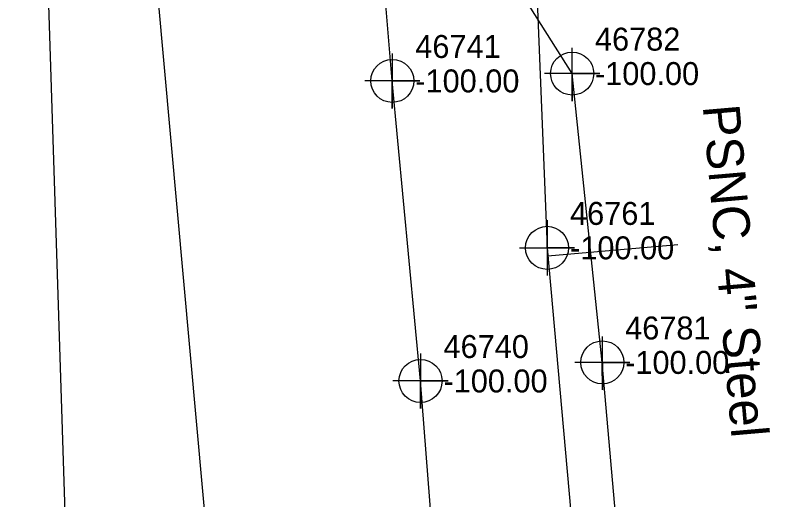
# Model space of a CAD drawing. Extents: x 2083698 to 2094313, y 743246 to 752873.
# Drawn here: x 2092630.8 to 2092713, y 747170.1 to 747222.9 of the extents above; entities that cross this region are included whole.
import ezdxf

# ---------------------------------------------------------------- set-up
doc = ezdxf.new("R2010")
doc.units = 0
for name, color, linetype in [('COGO Default Chain', 7, 'Continuous'), ('COGO Default Curve', 7, 'Continuous'), ('COGO Default Point Number', 7, 'Continuous'), ('Exist Property Line', 7, 'Continuous'), ('Exist Right of Way Line', 7, 'Continuous'), ('Exist Right of Way Line Leader', 7, 'Continuous'), ('Exist Right of Way Line Text', 7, 'Continuous'), ('Exist Utilities Gas UG Line SUE LOS B', 7, 'Continuous'), ('Exist Utilities Gas UG Line SUE LOS B Leader', 7, 'Continuous'), ('Exist Utilities Gas UG Line SUE LOS B Text', 7, 'Continuous'), ('Exist Utilities Telephone UG Cable SUE LOS C', 7, 'Continuous'), ('Exist Utilities Telephone UG Conduit SUE LOS B', 7, 'Continuous'), ('Exist Utilities TV UG Cable SUE LOS C', 7, 'Continuous'), ('Exist Utilities Water UG Line SUE LOS B', 7, 'Continuous'), ('Old_Level_20', 7, 'Continuous'), ('Scratch_Level_2', 7, 'Continuous')]:
    doc.layers.add(name, color=color, linetype=linetype)

msp = doc.modelspace()

# ---------------------------------------------------------------- linework, layer by layer
at = {"layer": 'COGO Default Curve'}
msp.add_lwpolyline([(2092685.723, 747197.537), (2092691.723, 747197.537), (2092688.723, 747197.537), (2092688.723, 747200.537), (2092688.723, 747194.537)], dxfattribs=at)
msp.add_circle((2092688.723, 747197.537), 2.344, dxfattribs=at)
at = {"layer": 'COGO Default Point Number'}
for points in [[(2092671.875, 747218.719), (2092671.875, 747212.719), (2092671.875, 747215.719), (2092674.875, 747215.719), (2092668.875, 747215.719)], [(2092674.945, 747186.039), (2092674.945, 747180.039), (2092674.945, 747183.039), (2092677.945, 747183.039), (2092671.945, 747183.039)]]:
    msp.add_lwpolyline(points, dxfattribs=at)
for centre in [(2092671.875, 747215.719), (2092674.945, 747183.039)]:
    msp.add_circle(centre, 2.344, dxfattribs=at)
at = {"layer": 'Exist Right of Way Line Text'}
for points in [[(2092691.42, 747219.334), (2092691.453, 747213.519), (2092691.436, 747216.519), (2092694.453, 747216.519), (2092688.453, 747216.519)], [(2092694.704, 747187.873), (2092694.737, 747182.059), (2092694.72, 747185.059), (2092697.737, 747185.059), (2092691.737, 747185.059)]]:
    msp.add_lwpolyline(points, dxfattribs=at)
for centre in [(2092691.453, 747216.519), (2092694.737, 747185.059)]:
    msp.add_circle(centre, 2.344, dxfattribs=at)
at = {"layer": 'Exist Utilities Gas UG Line SUE LOS B'}
msp.add_lwpolyline([(2092664.625, 747413.643), (2092665.252, 747394.701), (2092669.721, 747343.278), (2092671.412, 747329.917), (2092676.683, 747309.071), (2092678.894, 747296.885), (2092682.161, 747278.513), (2092685.205, 747252.619), (2092685.682, 747245.793), (2092687.509, 747228.095), (2092688.723, 747197.537), (2092692.694, 747153.301), (2092695.101, 747122.102), (2092696.993, 747098.557), (2092697.77, 747088.954), (2092700.085, 747056.06), (2092704.711, 747013.034), (2092706.635, 746981.996)], dxfattribs=at)
at = {"layer": 'Exist Utilities Gas UG Line SUE LOS B Leader'}
msp.add_line((2092688.801, 747196.661), (2092702.96, 747197.891), dxfattribs=at)
at = {"layer": 'Exist Utilities Telephone UG Cable SUE LOS C'}
msp.add_lwpolyline([(2092645.094, 747101.395), (2092656.939, 747108.037), (2092640.701, 747287.821), (2092632.16, 747298.834)], dxfattribs=at)
at = {"layer": 'Exist Utilities Telephone UG Conduit SUE LOS B'}
msp.add_lwpolyline([(2092711.053, 746980.241), (2092706.338, 747011.161), (2092706.016, 747018.113), (2092706.796, 747023.259), (2092705.277, 747055.45), (2092704.587, 747071.347), (2092701.644, 747111.656), (2092700.918, 747117.169), (2092698.485, 747142.229), (2092694.72, 747185.059), (2092691.436, 747216.519), (2092684.707, 747227.219), (2092682.741, 747239.009), (2092678.879, 747258.027), (2092673.958, 747297.187), (2092672.379, 747307.37), (2092676, 747318.319), (2092675.759, 747331.333), (2092672.562, 747359.02), (2092669.604, 747394.87), (2092669.314, 747421.606)], dxfattribs=at)
at = {"layer": 'Exist Utilities TV UG Cable SUE LOS C'}
msp.add_lwpolyline([(2092630.812, 747042.398), (2092638.649, 747094.209), (2092632.096, 747298.54)], dxfattribs=at)
at = {"layer": 'Exist Utilities Water UG Line SUE LOS B'}
msp.add_lwpolyline([(2092682.703, 747087.699), (2092680.843, 747106.925), (2092679.927, 747119.379), (2092678.309, 747140.842), (2092676.591, 747162.098), (2092674.945, 747183.039), (2092671.875, 747215.719), (2092669.529, 747243.628), (2092668.122, 747268.89), (2092666.524, 747294.584), (2092664.054, 747324.462), (2092662.523, 747345.77), (2092661.489, 747359.627), (2092659.29, 747378.618), (2092658.695, 747396.605), (2092657.809, 747413.569)], dxfattribs=at)

# ---------------------------------------------------------------- texts
at = {"layer": 'COGO Default Chain'}
msp.add_text('-100.00', height=2.5, dxfattribs=at).set_placement((2092691.223, 747196.287))
at = {"layer": 'Exist Property Line'}
for p in [(2092674.375, 747214.469), (2092677.445, 747181.789)]:
    msp.add_text('-100.00', height=2.5, dxfattribs=at).set_placement(p)
at = {"layer": 'Exist Right of Way Line'}
for s, p in [('46741', (2092674.375, 747218.219)), ('46740', (2092677.445, 747185.539))]:
    msp.add_text(s, height=2.5, dxfattribs=at).set_placement(p)
at = {"layer": 'Exist Right of Way Line Leader'}
for s, p in [('46782', (2092693.936, 747219.019)), ('46781', (2092697.22, 747187.559))]:
    msp.add_text(s, height=2.5, dxfattribs=at).set_placement(p)
at = {"layer": 'Exist Utilities Gas UG Line SUE LOS B Text'}
msp.add_text('PSNC, 4" Steel', height=4, rotation=274.96424, dxfattribs=at).set_placement((2092705.663, 747212.986))
at = {"layer": 'Old_Level_20'}
msp.add_text('46761', height=2.5, dxfattribs=at).set_placement((2092691.223, 747200.037))
at = {"layer": 'Scratch_Level_2'}
for p in [(2092693.936, 747215.269), (2092697.22, 747183.809)]:
    msp.add_text('-100.00', height=2.5, dxfattribs=at).set_placement(p)

doc.saveas('drawing.dxf')
